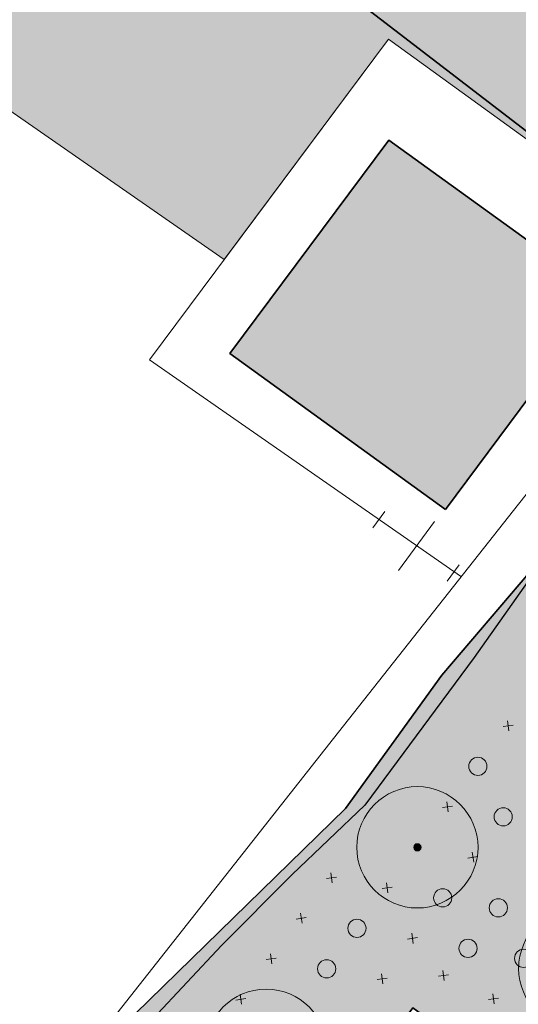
# Model space of a CAD drawing. Header units: metres. Extents: x 134347 to 136271, y 456733 to 459014.
# Tile 583 of 656: x 135814 to 135827, y 458261 to 458285. Entities that reach past the tile are written whole.
import ezdxf
from ezdxf.enums import TextEntityAlignment as Align

# ---------------------------------------------------------------- set-up
doc = ezdxf.new("R2010")
doc.units = ezdxf.units.M
for name, color, linetype, lineweight in [('B-WE-GR-BOS_GEM-G', 130, 'Continuous', 0), ('B-WE-OG-TOPOGRAFIE_BEBOUWING-G', 7, 'Continuous', 35), ('B-WE-VH-VERHARDING_TEGEL-A', 253, 'Continuous', 5), ('N-WE-GR-STRUWEEL-G', 90, 'Continuous', 35), ('N-WE-GR-STRUWEEL-O', 90, 'Continuous', 18), ('N-WE-IE-TERREINAFSCHEIDING_KUNSTMATIG_HEKWERK-G', 20, 'IE-TERREINAFSCHEIDING-KUNSTMATIG', 13)]:
    doc.layers.add(name, color=color, linetype=linetype, lineweight=lineweight)
for name, color, linetype, lineweight, true_color in [('B-WE-GR-BOS_GEM-V', 7, 'Continuous', 0, 0x50916c), ('B-WE-OG-TOPOGRAFIE_BEBOUWING-V', 7, 'Continuous', 18, 0xbebeb4), ('N-WE-GR-BOOM_BOSPLANTSOEN-S', 7, 'Continuous', 15, 0xc86400), ('N-WE-GR-BOOM_GEVEERDE SPIL-S', 7, 'Continuous', 15, 0xc83200), ('N-WE-GR-BOOM_LAANBOOM-S', 7, 'Continuous', 15, 0xc80000), ('N-WE-GR-STRUWEEL-V', 7, 'Continuous', 0, 0x50916c), ('N-WE-GR-STRUWEEL_POLDER-A', 7, 'Continuous', 0, 0x64968b), ('N-WE-KG-WERKGRENS-G', 6, 'XX-WERKGRENS', 35, 0xff00ff)]:
    doc.layers.add(name, color=color, linetype=linetype, lineweight=lineweight, true_color=true_color)
doc.layers.add('PERCELEN', color=30, linetype='Continuous')
doc.styles.add('NLCS-ISO', font='NLCS-ISO.ttf')
doc.linetypes.add('IE-TERREINAFSCHEIDING-KUNSTMATIG', pattern='A,4,[82,NLCS.SHX,S=0.75,R=90,X=0,Y=0],4,-2', length=10)
doc.linetypes.add('XX-WERKGRENS', pattern='A,0,[137,NLCS.SHX,S=0.5,R=0,X=0,Y=0],-30', length=30)

# ---------------------------------------------------------------- blocks, each defined once
blk = doc.blocks.new('SGR-BOOM_SOORT_DIAMETER_3E_GROOTTE_SO')
at = {"ltscale": 0.1}
h = blk.add_hatch(color=256, dxfattribs=at)
edge = h.paths.add_edge_path()
edge.add_arc((0, 0), 0.3, 0, 360)
for radius in [5, 0.09]:
    blk.add_circle((0, 0), radius)
blk.add_circle((0, 0), 0.3, dxfattribs=at)
at = {"ltscale": 0.1, "style": 'NLCS-ISO'}
for tag, height, p in [('SOORT', 1.4, (0.101, 1.425)), ('DIAMETER', 0.7, (0.101, -1.02))]:
    blk.add_attdef(tag, text='', height=height, dxfattribs=at).set_placement(p, align=Align.MIDDLE_CENTER)
blk = doc.blocks.new('SGR-BEPLANTING_BOSPLANTSOEN_SOORT')
at = {"flags": 128}
for points in [[(-0.177, -0.177), (0.177, 0.177)], [(-0.177, 0.177), (0.177, -0.177)]]:
    blk.add_lwpolyline(points, dxfattribs=at)
blk = doc.blocks.new('SGR-HEESTER_SOORT HOOGTE_SO')
blk.add_circle((0, 0), 1.5)
at = {"ltscale": 0.1, "style": 'NLCS-ISO'}
for tag, height, p in [('SOORT', 0.9, (0, 0.35)), ('HOOGTE', 0.4, (0, -0.55))]:
    blk.add_attdef(tag, text='', height=height, dxfattribs=at).set_placement(p, align=Align.MIDDLE_CENTER)
blk = doc.blocks.new('KK_2DXF14_ACAD_1_FMEBLOC10')
at = {"layer": 'PERCELEN', "color": 7}
blk.add_lwpolyline([(55.6995, 202.488), (-12.0065, 270.839), (-15.3365, 273.972), (-16.7715, 275.24), (-19.2725, 271.707), (-21.9745, 268.06), (-23.7735, 266.347), (-25.5225, 264.584), (-27.2225, 262.772)], dxfattribs=at)

msp = doc.modelspace()

# ---------------------------------------------------------------- hatches: boundary and pattern name
at = {"layer": 'B-WE-GR-BOS_GEM-V'}
h = msp.add_hatch(color=256, dxfattribs=at)
h.dxf.hatch_style = 1
h.paths.add_polyline_path([(135816.591, 458301.219), (135813.124, 458303.766), (135809.612, 458306.252), (135806.055, 458308.672), (135802.455, 458311.028), (135798.814, 458313.318), (135795.131, 458315.54), (135791.407, 458317.697), (135787.697, 458319.758), (135756.793, 458335.428), (135749.613, 458338.472), (135742.396, 458341.396), (135740.076, 458339.44), (135731.075, 458331.761), (135711.492, 458315.136), (135692.03, 458298.72), (135672.911, 458282.7), (135655.396, 458268.116), (135627.934, 458245.872), (135627.805, 458244.927), (135627.415, 458243.265), (135627.078, 458242.179), (135626.666, 458241.118), (135626.18, 458240.09), (135620.639, 458229.59), (135623.023, 458224.424), (135608.006, 458203.223), (135605.76, 458201.51), (135603.858, 458200.048), (135603.838, 458200.033), (135603.863, 458200), (135605.691, 458197.606), (135608.99, 458202.058), (135612.391, 458206.647), (135615.657, 458211.055), (135618.528, 458214.205), (135622.754, 458218.837), (135631.137, 458231.954), (135714.111, 458312.384), (135728.24, 458297.534), (135755.44, 458323.488), (135819.404, 458279.061), (135823.463, 458284.505), (135831.291, 458278.846), (135834.03, 458271.663), (135837.558, 458268.623), (135840.978, 458269.874), (135834.962, 458286.167), (135829.977, 458290.411), (135826.705, 458293.204), (135823.382, 458295.937), (135820.01, 458298.609)])
at = {"layer": 'B-WE-OG-TOPOGRAFIE_BEBOUWING-V'}
h = msp.add_hatch(color=256, dxfattribs=at)
h.dxf.hatch_style = 1
h.paths.add_polyline_path([(135824.875, 458272.882), (135828.809, 458278.158), (135823.476, 458282.013), (135819.542, 458276.737)])
at = {"layer": 'B-WE-VH-VERHARDING_TEGEL-A'}
h = msp.add_hatch(dxfattribs=at)
h.set_pattern_fill('AVH-TEGEL_300X300_HALFST', color=256, angle=314.73, pattern_type=2)
h.set_pattern_definition([(314.73, (135869.04784, 458257.65294), (0.3176947, -0.10756431), [0.3, -0.3]), (44.73, (135869.04784, 458257.65294), (-0.21113003, 0.21312932), [])])
edge = h.paths.add_edge_path()
edge.add_line((135868.31, 458255.845), (135863.211, 458260.942))
edge.add_arc((135870.139, 458267.873), 9.8, 213.7063, 225.0162, ccw=False)
edge.add_line((135861.986, 458262.435), (135852.475, 458276.693))
edge.add_arc((135845.82, 458272.253), 8, 33.7063, 44.9155)
edge.add_line((135851.485, 458277.902), (135847.399, 458282))
edge.add_line((135847.399, 458282), (135843.738, 458285.915))
edge.add_line((135843.738, 458285.915), (135843.66, 458285.992))
edge.add_line((135843.66, 458285.992), (135840.465, 458289.034))
edge.add_line((135840.465, 458289.034), (135837.216, 458292.017))
edge.add_line((135837.216, 458292.017), (135833.913, 458294.94))
edge.add_line((135833.913, 458294.94), (135830.558, 458297.803))
edge.add_line((135830.558, 458297.803), (135827.151, 458300.605))
edge.add_line((135827.151, 458300.605), (135823.694, 458303.345))
edge.add_line((135823.694, 458303.345), (135820.188, 458306.021))
edge.add_line((135820.188, 458306.021), (135816.634, 458308.633))
edge.add_line((135816.634, 458308.633), (135813.033, 458311.181))
edge.add_line((135813.033, 458311.181), (135809.386, 458313.663))
edge.add_line((135809.386, 458313.663), (135805.695, 458316.078))
edge.add_line((135805.695, 458316.078), (135801.961, 458318.426))
edge.add_line((135801.961, 458318.426), (135798.185, 458320.705))
edge.add_line((135798.185, 458320.705), (135794.368, 458322.916))
edge.add_line((135794.368, 458322.916), (135790.512, 458325.058))
edge.add_line((135790.512, 458325.058), (135759.324, 458340.872))
edge.add_line((135759.324, 458340.872), (135751.911, 458344.015))
edge.add_line((135751.911, 458344.015), (135750.535, 458344.572))
edge.add_line((135750.535, 458344.572), (135749.618, 458342.23))
edge.add_line((135749.618, 458342.23), (135746.603, 458343.318))
edge.add_line((135746.603, 458343.318), (135747.479, 458345.81))
edge.add_line((135747.479, 458345.81), (135741.295, 458348.316))
edge.add_line((135741.295, 458348.316), (135736.195, 458344.016))
edge.add_line((135736.195, 458344.016), (135727.186, 458336.33))
edge.add_line((135727.186, 458336.33), (135708.023, 458320.059))
edge.add_line((135708.023, 458320.059), (135707.221, 458319.381))
edge.add_line((135707.221, 458319.381), (135688.169, 458303.313))
edge.add_line((135688.169, 458303.313), (135669.065, 458287.305))
edge.add_line((135669.065, 458287.305), (135651.588, 458272.753))
edge.add_line((135651.588, 458272.753), (135633.461, 458258.07))
edge.add_line((135633.461, 458258.07), (135629.23, 458254.643))
edge.add_line((135629.23, 458254.643), (135629.53, 458257.575))
edge.add_line((135629.53, 458257.575), (135644.325, 458269.582))
edge.add_line((135644.325, 458269.582), (135659.069, 458281.65))
edge.add_line((135659.069, 458281.65), (135673.763, 458293.781))
edge.add_line((135673.763, 458293.781), (135688.406, 458305.973))
edge.add_line((135688.406, 458305.973), (135702.997, 458318.226))
edge.add_line((135702.997, 458318.226), (135717.536, 458330.541))
edge.add_line((135717.536, 458330.541), (135732.024, 458342.916))
edge.add_line((135732.024, 458342.916), (135734.371, 458344.931))
edge.add_line((135734.371, 458344.931), (135738.69, 458348.495))
edge.add_line((135738.69, 458348.495), (135739.138, 458348.865))
edge.add_line((135739.138, 458348.865), (135739.632, 458349.169))
edge.add_line((135739.632, 458349.169), (135740.164, 458349.403))
edge.add_line((135740.164, 458349.403), (135740.723, 458349.561))
edge.add_line((135740.723, 458349.561), (135741.298, 458349.642))
edge.add_line((135741.298, 458349.642), (135741.878, 458349.643))
edge.add_line((135741.878, 458349.643), (135742.454, 458349.564))
edge.add_line((135742.454, 458349.564), (135742.657, 458349.516))
edge.add_line((135742.657, 458349.516), (135742.737, 458349.494))
edge.add_line((135742.737, 458349.494), (135743.275, 458349.303))
edge.add_line((135743.275, 458349.303), (135750.451, 458346.444))
edge.add_line((135750.451, 458346.444), (135759.742, 458342.656))
edge.add_line((135759.742, 458342.656), (135791.366, 458326.609))
edge.add_line((135791.366, 458326.609), (135795.224, 458324.466))
edge.add_line((135795.224, 458324.466), (135799.042, 458322.254))
edge.add_line((135799.042, 458322.254), (135802.82, 458319.973))
edge.add_line((135802.82, 458319.973), (135806.555, 458317.625))
edge.add_line((135806.555, 458317.625), (135810.248, 458315.208))
edge.add_line((135810.248, 458315.208), (135813.896, 458312.725))
edge.add_line((135813.896, 458312.725), (135817.499, 458310.177))
edge.add_line((135817.499, 458310.177), (135821.054, 458307.564))
edge.add_line((135821.054, 458307.564), (135824.562, 458304.886))
edge.add_line((135824.562, 458304.886), (135828.021, 458302.146))
edge.add_line((135828.021, 458302.146), (135831.429, 458299.343))
edge.add_line((135831.429, 458299.343), (135834.786, 458296.479))
edge.add_line((135834.786, 458296.479), (135838.091, 458293.554))
edge.add_line((135838.091, 458293.554), (135841.342, 458290.57))
edge.add_line((135841.342, 458290.57), (135844.538, 458287.528))
edge.add_line((135844.538, 458287.528), (135844.916, 458287.155))
edge.add_line((135844.916, 458287.155), (135848.745, 458283.341))
edge.add_line((135848.745, 458283.341), (135848.674, 458283.271))
edge.add_line((135848.674, 458283.271), (135852.76, 458279.173))
edge.add_arc((135845.82, 458272.253), 9.8, 33.7063, 44.9155, ccw=False)
edge.add_line((135853.972, 458277.692), (135863.473, 458263.45))
edge.add_arc((135870.294, 458268.001), 8.2, 213.7063, 225.0162)
edge.add_line((135864.497, 458262.201), (135869.088, 458257.612))
edge.add_arc((135853.875, 458263.258), 16.227, 332.8188, 339.6406, ccw=False)
at = {"layer": 'N-WE-GR-STRUWEEL-V'}
h = msp.add_hatch(color=256, dxfattribs=at)
h.dxf.hatch_style = 1
h.paths.add_polyline_path([(135828.244, 458274.671), (135827.356, 458273.454), (135828.131, 458272.706), (135824.784, 458268.78), (135822.403, 458265.483), (135813.727, 458257.035), (135807.581, 458248.81), (135803.532, 458242.377), (135808.227, 458238.998), (135824.066, 458260.558), (135826.646, 458258.662), (135827.879, 458257.76), (135835.023, 458261.566), (135837.447, 458262.669), (135835.137, 458268.739)])
at = {"layer": 'N-WE-GR-STRUWEEL_POLDER-A'}
h = msp.add_hatch(dxfattribs=at)
h.set_pattern_fill('TRIANG', color=256, scale=2, angle=53.5)
h.set_pattern_definition([(113.5, (135803.5323, 458238.9984), (-0.745179, 0.084902), [0.375, -0.375]), (173.5, (135803.5323, 458238.9984), (-0.446117, -0.602893), [0.375, -0.375]), (53.5, (135803.1597, 458239.04084), (-0.299062, 0.687795), [0.375, -0.375])])
h.paths.add_polyline_path([(135835.136, 458268.741), (135828.246, 458274.674), (135827.356, 458273.454), (135828.131, 458272.706), (135824.784, 458268.78), (135822.403, 458265.483), (135813.727, 458257.035), (135807.581, 458248.81), (135803.532, 458242.377), (135808.227, 458238.998), (135824.066, 458260.558), (135826.646, 458258.662), (135827.879, 458257.76), (135835.023, 458261.566), (135837.447, 458262.669)])

# ---------------------------------------------------------------- linework, layer by layer
at = {"layer": 'B-WE-GR-BOS_GEM-G', "flags": 128}
msp.add_lwpolyline([(135631.137, 458231.954), (135714.111, 458312.384), (135728.24, 458297.534), (135755.44, 458323.488), (135819.404, 458279.061), (135823.463, 458284.505), (135831.291, 458278.846), (135834.03, 458271.663), (135837.558, 458268.623), (135840.978, 458269.874), (135834.962, 458286.167), (135829.977, 458290.411), (135826.705, 458293.204), (135823.382, 458295.937), (135820.01, 458298.609), (135816.591, 458301.219), (135813.124, 458303.766), (135809.612, 458306.252), (135806.055, 458308.672), (135802.455, 458311.028)], dxfattribs=at)
at = {"layer": 'B-WE-OG-TOPOGRAFIE_BEBOUWING-G', "flags": 128}
msp.add_lwpolyline([(135824.875, 458272.882), (135828.809, 458278.158), (135823.476, 458282.013), (135819.542, 458276.737)], close=True, dxfattribs=at)
at = {"layer": 'N-WE-GR-STRUWEEL-G', "flags": 128}
msp.add_lwpolyline([(135831.291, 458278.846), (135827.356, 458273.454), (135828.131, 458272.706), (135824.784, 458268.78), (135822.403, 458265.483), (135813.727, 458257.035), (135807.581, 458248.81), (135803.532, 458242.377), (135808.227, 458238.998, 0.416454), (135808.227, 458238.998), (135824.066, 458260.558), (135826.646, 458258.662), (135827.879, 458257.76), (135835.023, 458261.566), (135837.447, 458262.669)], format="xyb", close=True, dxfattribs=at)
at = {"layer": 'N-WE-GR-STRUWEEL-O', "flags": 128}
msp.add_lwpolyline([(135835.136, 458268.741), (135828.246, 458274.674), (135827.356, 458273.454), (135828.131, 458272.706), (135824.784, 458268.78), (135822.403, 458265.483), (135813.727, 458257.035), (135807.581, 458248.81), (135803.532, 458242.377), (135808.227, 458238.998, 0.416454), (135808.227, 458238.998), (135824.066, 458260.558), (135826.646, 458258.662), (135827.879, 458257.76), (135835.023, 458261.566), (135837.447, 458262.669)], format="xyb", close=True, dxfattribs=at)
at = {"layer": 'N-WE-IE-TERREINAFSCHEIDING_KUNSTMATIG_HEKWERK-G', "ltscale": 0.5, "flags": 128}
for points in [[(135822.109, 458267.215), (135831.291, 458278.846), (135823.463, 458284.505), (135817.553, 458276.578), (135825.27, 458271.218)], [(135822.109, 458267.215), (135807.581, 458248.81)]]:
    msp.add_lwpolyline(points, dxfattribs=at)
at = {"layer": 'N-WE-IE-TERREINAFSCHEIDING_KUNSTMATIG_HEKWERK-G', "flags": 128}
for points in [[(135823.082, 458272.427), (135823.38, 458272.829)], [(135823.716, 458271.374), (135824.608, 458272.58)], [(135824.918, 458271.107), (135825.215, 458271.509)]]:
    msp.add_lwpolyline(points, dxfattribs=at)
at = {"layer": 'N-WE-KG-WERKGRENS-G', "ltscale": 0.01, "flags": 128}
msp.add_lwpolyline([(135873.549, 458188.336), (135890.348, 458204.846), (135899.238, 458201.33), (135906.264, 458194.215), (135926.734, 458214.617), (135858.729, 458285.942), (135835.474, 458302.683), (135826.444, 458292.898), (135820.711, 458286.969), (135831.291, 458278.846), (135827.171, 458273.627), (135841.696, 458256.213), (135820.118, 458226.282), (135873.549, 458188.336)], dxfattribs=at)

# ---------------------------------------------------------------- block references
at = {"layer": 'N-WE-GR-BOOM_BOSPLANTSOEN-S', "xscale": 0.5, "yscale": 0.5, "zscale": 0.5, "rotation": 323.23}
for p in [(135826.426, 458267.531), (135824.929, 458265.528), (135825.556, 458264.28), (135822.057, 458263.773), (135823.433, 458263.526), (135821.309, 458262.772), (135824.06, 458262.277), (135820.561, 458261.771), (135823.312, 458261.276), (135824.826, 458261.358), (135819.813, 458260.77), (135826.063, 458260.78)]:
    msp.add_blockref('SGR-BEPLANTING_BOSPLANTSOEN_SOORT', p, dxfattribs=at)
at = {"layer": 'N-WE-GR-BOOM_GEVEERDE SPIL-S', "xscale": 0.15, "yscale": 0.15, "zscale": 0.15, "rotation": 323.23}
for p in [(135825.678, 458266.53), (135826.305, 458265.281), (135824.808, 458263.278), (135826.184, 458263.031), (135822.685, 458262.525), (135825.435, 458262.029), (135826.811, 458261.782), (135821.936, 458261.523)]:
    msp.add_blockref('SGR-HEESTER_SOORT HOOGTE_SO', p, dxfattribs=at)
at = {"layer": 'N-WE-GR-BOOM_LAANBOOM-S', "xscale": 0.3, "yscale": 0.3, "zscale": 0.3, "rotation": 143.6247515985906}
for p in [(135824.181, 458264.527), (135828.186, 458261.534), (135820.44, 458259.52)]:
    msp.add_blockref('SGR-BOOM_SOORT_DIAMETER_3E_GROOTTE_SO', p, dxfattribs=at)
at = {"layer": 'PERCELEN', "color": 1}
msp.add_blockref('KK_2DXF14_ACAD_1_FMEBLOC10', (135844.856, 457997.512), dxfattribs=at)

doc.saveas('drawing.dxf')
